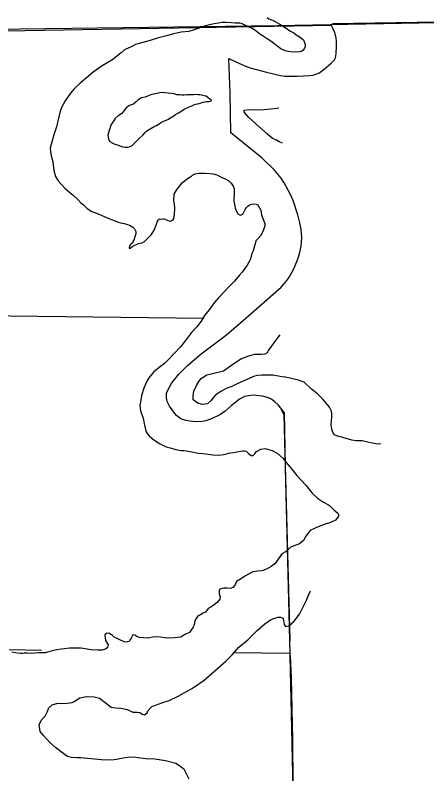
# Model space of a CAD drawing. Extents: x 77230 to 630905, y 790554 to 1662844.
# Drawn here: x 496783 to 503252, y 1629732 to 1641644 of the extents above; entities that cross this region are included whole.
import ezdxf

# ---------------------------------------------------------------- set-up
doc = ezdxf.new("R2010")
doc.units = 0
for name, color, linetype in [('Level 1', 7, 'Continuous'), ('Level 14', 7, 'Continuous'), ('Level 16', 7, 'Continuous'), ('Level 17', 7, 'Continuous'), ('Level 18', 7, 'Continuous'), ('Level 43', 7, 'Continuous')]:
    doc.layers.add(name, color=color, linetype=linetype)

msp = doc.modelspace()

# ---------------------------------------------------------------- linework, layer by layer
at = {"layer": 'Level 1'}
for points in [[(516981, 1641721), (511543, 1641660), (510970, 1641654), (506177, 1641574), (505760, 1641572), (501771, 1641506)], [(491143, 1641308), (492472, 1641326), (495663, 1641394), (496634, 1641400), (501757, 1641488)]]:
    msp.add_lwpolyline(points, dxfattribs=at)
at = {"layer": 'Level 14'}
msp.add_lwpolyline([(508643, 1641611), (506195, 1641574), (500899, 1641477), (495649, 1641406)], dxfattribs=at)
msp.add_lwpolyline([(508643, 1641611), (506195, 1641574), (500899, 1641477), (495649, 1641406)], dxfattribs=at)
at = {"layer": 'Level 16'}
for points in [[(499749, 1636881), (495831, 1636926), (490806, 1636900)], [(497199, 1631670), (496688, 1631681)], [(501100, 1631624), (500223, 1631633)]]:
    msp.add_lwpolyline(points, dxfattribs=at)
at = {"layer": 'Level 17'}
for points in [[(500742, 1641610), (500772, 1641586), (500852, 1641556), (500870, 1641543), (500943, 1641501), (501040, 1641442), (501098, 1641396), (501163, 1641365), (501201, 1641337), (501223, 1641319), (501269, 1641292), (501312, 1641258), (501330, 1641216), (501338, 1641184), (501339, 1641154), (501323, 1641114), (501309, 1641096), (501281, 1641075), (501253, 1641069), (501173, 1641064), (501111, 1641070), (501045, 1641077), (501017, 1641087), (500958, 1641115), (500918, 1641148), (500849, 1641198), (500801, 1641237), (500745, 1641275), (500680, 1641314), (500626, 1641348), (500563, 1641398), (500509, 1641433), (500448, 1641461), (500348, 1641508), (500312, 1641516), (500286, 1641519), (500240, 1641521), (500179, 1641524), (500105, 1641530), (500037, 1641531), (499977, 1641521), (499911, 1641506), (499839, 1641491), (499773, 1641475), (499661, 1641434), (499581, 1641407), (499514, 1641390), (499393, 1641375), (499279, 1641350), (499162, 1641321), (499034, 1641288), (498906, 1641246), (498792, 1641213), (498676, 1641184), (498618, 1641150), (498504, 1641099), (498447, 1641054), (498301, 1640936), (498148, 1640851), (498009, 1640751), (497903, 1640662), (497806, 1640577), (497708, 1640486), (497651, 1640418), (497570, 1640297), (497509, 1640196), (497485, 1640118), (497431, 1639891), (497392, 1639764), (497363, 1639670), (497334, 1639555), (497345, 1639463), (497376, 1639341), (497393, 1639207), (497418, 1639111), (497457, 1639045), (497503, 1638994), (497570, 1638920), (497641, 1638861), (497693, 1638819), (497766, 1638749), (497814, 1638698), (497855, 1638668), (497917, 1638609), (497990, 1638559), (498086, 1638524)], [(499085, 1640431), (498959, 1640405), (498913, 1640391), (498863, 1640370), (498827, 1640354), (498769, 1640344), (498742, 1640329), (498712, 1640309), (498684, 1640281), (498646, 1640254), (498626, 1640244), (498582, 1640224), (498532, 1640193), (498493, 1640141), (498457, 1640102), (498403, 1640066), (498356, 1640023), (498338, 1639993), (498312, 1639957), (498288, 1639916), (498269, 1639866), (498259, 1639834), (498251, 1639796), (498242, 1639760), (498244, 1639726), (498252, 1639696), (498273, 1639662), (498309, 1639640), (498351, 1639620), (498389, 1639607), (498428, 1639595), (498476, 1639577), (498512, 1639570), (498552, 1639572), (498592, 1639584), (498622, 1639599), (498664, 1639637), (498705, 1639680), (498743, 1639720), (498789, 1639761), (498828, 1639801), (498848, 1639821), (498866, 1639837)], [(498866, 1639837), (498966, 1639896), (499006, 1639913), (499044, 1639939), (499073, 1639960), (499121, 1639980), (499193, 1640011), (499227, 1640035), (499253, 1640049), (499275, 1640066), (499309, 1640088), (499351, 1640110), (499374, 1640127), (499416, 1640153), (499440, 1640169), (499506, 1640200), (499562, 1640218), (499590, 1640235), (499622, 1640245), (499646, 1640251), (499676, 1640257), (499708, 1640266), (499738, 1640276), (499766, 1640284), (499790, 1640287), (499832, 1640289), (499866, 1640299), (499868, 1640303), (499841, 1640327), (499815, 1640347), (499783, 1640371), (499751, 1640378), (499709, 1640388), (499683, 1640392), (499655, 1640392), (499618, 1640397), (499584, 1640395), (499514, 1640394), (499482, 1640392), (499440, 1640390), (499402, 1640389), (499376, 1640393), (499324, 1640391), (499280, 1640410), (499240, 1640416), (499085, 1640431)], [(500984, 1639633), (500931, 1639656), (500877, 1639685), (500825, 1639709), (500748, 1639778), (500613, 1639895), (500455, 1640038), (500386, 1640114), (500382, 1640154), (500458, 1640164), (500612, 1640160), (500696, 1640164), (500854, 1640178), (500926, 1640188)], [(498086, 1638524), (498183, 1638483), (498257, 1638449), (498312, 1638432), (498350, 1638414), (498390, 1638398), (498458, 1638379), (498494, 1638371), (498531, 1638362), (498589, 1638340), (498633, 1638316), (498659, 1638289), (498678, 1638249), (498680, 1638213), (498670, 1638178), (498655, 1638128), (498639, 1638092), (498619, 1638064), (498597, 1638044), (498586, 1638029), (498578, 1638015), (498576, 1637997), (498580, 1637983), (498608, 1637998), (498634, 1638016), (498666, 1638034), (498688, 1638044), (498720, 1638057), (498778, 1638071), (498815, 1638090), (498875, 1638148), (498927, 1638201), (498966, 1638267), (499005, 1638362), (499021, 1638408), (499037, 1638430), (499051, 1638446), (499069, 1638441), (499105, 1638445), (499117, 1638447), (499141, 1638439), (499185, 1638422), (499217, 1638408), (499259, 1638428), (499275, 1638454), (499288, 1638527), (499292, 1638605), (499287, 1638683), (499279, 1638731), (499284, 1638835), (499317, 1638898), (499410, 1639013), (499490, 1639080), (499552, 1639116), (499568, 1639130), (499613, 1639151), (499641, 1639157), (499667, 1639161), (499764, 1639164), (499842, 1639159), (499896, 1639153), (499950, 1639136), (500021, 1639102), (500085, 1639073), (500143, 1639043), (500176, 1639004), (500208, 1638958), (500226, 1638920), (500227, 1638874), (500223, 1638814), (500218, 1638775), (500218, 1638729), (500229, 1638677), (500237, 1638639), (500243, 1638617), (500258, 1638571), (500284, 1638524), (500318, 1638506), (500360, 1638518), (500384, 1638563), (500398, 1638595), (500415, 1638617), (500439, 1638643), (500463, 1638661), (500495, 1638676), (500521, 1638680), (500569, 1638678), (500595, 1638665), (500642, 1638585), (500655, 1638511), (500677, 1638449), (500704, 1638375), (500708, 1638331), (500683, 1638263), (500648, 1638188), (500594, 1638134), (500564, 1638099), (500558, 1638077), (500522, 1637945), (500504, 1637904), (500479, 1637812)], [(500479, 1637812), (500431, 1637719), (500352, 1637610), (500301, 1637556), (500231, 1637467), (500142, 1637378), (500074, 1637303), (499977, 1637208), (499906, 1637124), (499848, 1637039), (499761, 1636926), (499708, 1636837), (499639, 1636752), (499555, 1636664), (499458, 1636534), (499381, 1636438), (499290, 1636341), (499190, 1636235), (499129, 1636177), (499045, 1636110), (498960, 1636045), (498888, 1635956), (498851, 1635898), (498806, 1635789), (498771, 1635675), (498740, 1635508), (498753, 1635434), (498794, 1635314), (498809, 1635234), (498819, 1635186), (498833, 1635140), (498844, 1635104), (498860, 1635076), (498896, 1635033), (498937, 1634997), (498995, 1634953), (499052, 1634918), (499092, 1634898), (499156, 1634869), (499239, 1634845), (499307, 1634826), (499389, 1634810), (499441, 1634809), (499558, 1634790), (499658, 1634767), (499736, 1634760), (499816, 1634752), (499891, 1634741), (499977, 1634736), (500069, 1634746), (500143, 1634765), (500239, 1634782), (500323, 1634799), (500357, 1634803), (500389, 1634805), (500411, 1634798), (500419, 1634794), (500449, 1634760), (500494, 1634730), (500522, 1634732), (500542, 1634753), (500575, 1634795), (500643, 1634830), (500711, 1634838), (500822, 1634809), (500898, 1634768), (500987, 1634689), (501042, 1634619), (501106, 1634547), (501212, 1634418), (501353, 1634265), (501449, 1634140), (501534, 1634058), (501630, 1633997), (501709, 1633954), (501723, 1633944), (501755, 1633914), (501792, 1633876), (501854, 1633827), (501868, 1633795), (501857, 1633767), (501815, 1633714), (501741, 1633677), (501621, 1633644), (501506, 1633595), (501420, 1633552), (501350, 1633463), (501315, 1633395), (501249, 1633342), (501165, 1633314), (501120, 1633295), (501032, 1633216), (500976, 1633184), (500915, 1633103), (500865, 1633028), (500806, 1632988), (500734, 1632945), (500662, 1632920), (500596, 1632916), (500520, 1632905), (500392, 1632836)], [(499808, 1635540), (499766, 1635535), (499723, 1635533), (499689, 1635541), (499657, 1635548), (499615, 1635576), (499581, 1635606), (499582, 1635670), (499589, 1635742), (499637, 1635841), (499668, 1635891), (499708, 1635940), (499793, 1635998), (499885, 1636017), (500059, 1636061), (500131, 1636110), (500233, 1636185), (500342, 1636254), (500470, 1636303), (500544, 1636324), (500652, 1636323), (500714, 1636327), (500748, 1636348), (500764, 1636378), (500855, 1636499), (500879, 1636537), (500928, 1636600), (500950, 1636627)], [(501018, 1635961), (500976, 1635967), (500837, 1635990), (500749, 1635993), (500661, 1635990), (500591, 1635989), (500527, 1635969), (500413, 1635918), (500284, 1635863), (500188, 1635814), (500100, 1635781), (500024, 1635738), (499974, 1635711), (499925, 1635671), (499889, 1635631), (499863, 1635596), (499808, 1635540)], [(502528, 1634915), (502484, 1634910), (502395, 1634926), (502305, 1634945), (502237, 1634960), (502143, 1634963), (502076, 1634973), (501948, 1635008), (501916, 1635017), (501866, 1635029), (501803, 1635053), (501773, 1635098), (501760, 1635146), (501750, 1635208), (501753, 1635281), (501757, 1635321), (501758, 1635391), (501748, 1635437), (501723, 1635491), (501616, 1635616), (501537, 1635695), (501434, 1635775), (501325, 1635880), (501233, 1635911), (501122, 1635942), (501030, 1635959), (500976, 1635967), (500837, 1635990), (500749, 1635993), (500661, 1635990), (500591, 1635989), (500527, 1635969), (500413, 1635918), (500284, 1635863), (500188, 1635814), (500100, 1635781), (500024, 1635738), (499974, 1635711), (499925, 1635671), (499889, 1635631), (499863, 1635596), (499808, 1635540)], [(500962, 1633164), (500915, 1633103), (500865, 1633028), (500806, 1632988), (500734, 1632945), (500662, 1632920), (500596, 1632916), (500520, 1632905), (500392, 1632836)], [(500392, 1632836), (500323, 1632791), (500261, 1632752), (500241, 1632702), (500206, 1632658), (500178, 1632645), (500162, 1632643), (500116, 1632645), (500073, 1632650), (500033, 1632642), (500002, 1632630), (499988, 1632608), (499990, 1632564), (500005, 1632506), (499997, 1632473), (499957, 1632421), (499915, 1632389), (499858, 1632348), (499818, 1632326), (499772, 1632271), (499738, 1632255), (499647, 1632204), (499627, 1632172), (499609, 1632133), (499596, 1632079), (499578, 1632037), (499554, 1631999), (499521, 1631952), (499449, 1631920), (499385, 1631879), (499293, 1631870), (499181, 1631863), (499129, 1631869), (499069, 1631876), (498970, 1631883), (498878, 1631864), (498798, 1631868), (498738, 1631871), (498696, 1631889), (498664, 1631912), (498635, 1631914), (498608, 1631860), (498598, 1631846), (498576, 1631811), (498550, 1631803), (498526, 1631799), (498494, 1631805), (498426, 1631834), (498384, 1631856), (498341, 1631876), (498315, 1631905), (498265, 1631937), (498245, 1631939), (498217, 1631937), (498197, 1631920), (498195, 1631902), (498202, 1631824), (498244, 1631758), (498235, 1631716), (498205, 1631688), (498145, 1631675), (498081, 1631675), (497980, 1631680), (497820, 1631705), (497762, 1631706), (497698, 1631703), (497638, 1631703), (497560, 1631696), (497506, 1631690), (497440, 1631679), (497384, 1631669), (497314, 1631648), (497254, 1631633), (497157, 1631634), (497099, 1631628), (497027, 1631623), (496971, 1631625), (496925, 1631626), (496901, 1631624), (496865, 1631624), (496813, 1631627), (496791, 1631631), (496729, 1631643)], [(500392, 1632836), (500323, 1632791), (500261, 1632752), (500241, 1632702), (500206, 1632658), (500178, 1632645), (500162, 1632643), (500116, 1632645), (500073, 1632650), (500062, 1632648)], [(498777, 1630669), (498815, 1630659), (498857, 1630688), (498868, 1630720), (498932, 1630791), (498988, 1630813), (499104, 1630852), (499202, 1630885), (499345, 1630953), (499568, 1631077), (499752, 1631205), (499921, 1631351), (500096, 1631502), (500193, 1631602), (500300, 1631721), (500439, 1631838), (500586, 1631984), (500705, 1632085), (500795, 1632150), (500831, 1632164), (500879, 1632183), (500917, 1632193), (500955, 1632194), (500977, 1632182), (500985, 1632176), (500993, 1632170), (501012, 1632076), (501030, 1632046), (501084, 1632054), (501166, 1632129), (501251, 1632238), (501363, 1632458), (501393, 1632536), (501426, 1632603)], [(499517, 1629648), (499442, 1629795), (499367, 1629857), (499308, 1629892), (499144, 1629939), (498977, 1629960), (498831, 1629966), (498681, 1629991), (498582, 1629994), (498478, 1629977), (498374, 1629958), (498296, 1629945), (498134, 1629952), (497817, 1629985), (497757, 1629985), (497669, 1629988), (497605, 1630003), (497510, 1630073), (497417, 1630144), (497328, 1630223), (497223, 1630337), (497174, 1630398), (497159, 1630508), (497205, 1630585), (497254, 1630637), (497288, 1630698), (497315, 1630770), (497365, 1630815), (497453, 1630840), (497561, 1630839), (497679, 1630852), (497709, 1630868), (497799, 1630923), (497903, 1630944), (498023, 1630943), (498109, 1630922), (498218, 1630838), (498291, 1630779), (498363, 1630766), (498445, 1630762), (498544, 1630741), (498634, 1630702), (498664, 1630700), (498702, 1630702), (498740, 1630697), (498777, 1630669)]]:
    msp.add_lwpolyline(points, dxfattribs=at)
at = {"layer": 'Level 18'}
for points in [[(499623, 1635260), (499527, 1635272), (499472, 1635279), (499415, 1635296), (499369, 1635317), (499321, 1635356), (499291, 1635391), (499248, 1635449), (499208, 1635507), (499174, 1635578), (499164, 1635634), (499162, 1635705), (499172, 1635734), (499247, 1635873), (499357, 1636009), (499491, 1636145), (499704, 1636327), (499936, 1636497), (500041, 1636576), (500112, 1636632), (500327, 1636821), (500665, 1637114), (500837, 1637265), (500920, 1637335), (500961, 1637373), (500999, 1637414), (501052, 1637476), (501083, 1637518), (501164, 1637663), (501219, 1637800), (501250, 1637899), (501275, 1638017), (501286, 1638151), (501277, 1638279), (501258, 1638385), (501224, 1638510), (501150, 1638734), (501111, 1638828), (501011, 1639013), (500962, 1639086), (500859, 1639208), (500666, 1639397), (500171, 1639796), (500162, 1640417), (500140, 1640963), (500240, 1640916), (500393, 1640846), (500478, 1640815), (500731, 1640751), (500952, 1640699), (501021, 1640688), (501214, 1640684), (501414, 1640696), (501465, 1640701), (501492, 1640710), (501553, 1640735), (501638, 1640796), (501750, 1640892), (501800, 1640944), (501817, 1640972), (501828, 1641039), (501833, 1641158), (501833, 1641240), (501829, 1641281), (501818, 1641332), (501801, 1641381), (501772, 1641451), (501743, 1641505)], [(499623, 1635260), (499527, 1635272), (499472, 1635279), (499415, 1635296), (499369, 1635317), (499321, 1635356), (499291, 1635391), (499248, 1635449), (499208, 1635507), (499174, 1635578), (499164, 1635634), (499162, 1635705), (499172, 1635734), (499247, 1635873), (499357, 1636009), (499491, 1636145), (499704, 1636327), (499936, 1636497), (500041, 1636576), (500112, 1636632), (500327, 1636821), (500665, 1637114), (500837, 1637265), (500920, 1637335), (500961, 1637373), (500999, 1637414), (501052, 1637476), (501083, 1637518), (501164, 1637663), (501219, 1637800), (501250, 1637899), (501275, 1638017), (501286, 1638151), (501277, 1638279), (501258, 1638385), (501224, 1638510), (501150, 1638734), (501111, 1638828), (501011, 1639013), (500962, 1639086), (500859, 1639208), (500666, 1639397), (500171, 1639796), (500162, 1640417), (500140, 1640963), (500240, 1640916), (500393, 1640846), (500478, 1640815), (500731, 1640751), (500952, 1640699), (501021, 1640688), (501214, 1640684), (501414, 1640696), (501465, 1640701), (501492, 1640710), (501553, 1640735), (501638, 1640796), (501750, 1640892), (501800, 1640944), (501817, 1640972), (501828, 1641039), (501833, 1641158), (501833, 1641240), (501829, 1641281), (501818, 1641332), (501801, 1641381), (501772, 1641451), (501743, 1641505)], [(501007, 1635374), (500975, 1635443), (500956, 1635474), (500916, 1635524), (500866, 1635573), (500801, 1635621), (500764, 1635637), (500668, 1635660), (500519, 1635676), (500450, 1635669), (500386, 1635655), (500310, 1635616), (500178, 1635510), (500084, 1635428), (500010, 1635374), (499960, 1635347), (499910, 1635325), (499855, 1635301), (499779, 1635275), (499720, 1635264), (499623, 1635260)], [(501007, 1635374), (500975, 1635443), (500956, 1635474), (500916, 1635524), (500866, 1635573), (500801, 1635621), (500764, 1635637), (500668, 1635660), (500519, 1635676), (500450, 1635669), (500386, 1635655), (500310, 1635616), (500178, 1635510), (500084, 1635428), (500010, 1635374), (499960, 1635347), (499910, 1635325), (499855, 1635301), (499779, 1635275), (499720, 1635264), (499623, 1635260)], [(501006, 1635374), (501100, 1631624), (501214, 1626409), (501225, 1621103), (501451, 1615759), (501358, 1615756), (501382, 1610380), (501484, 1605131), (501575, 1599831), (501624, 1596559)], [(501006, 1635374), (501100, 1631624), (501214, 1626409), (501225, 1621103), (501451, 1615759), (501358, 1615756), (501382, 1610380), (501484, 1605131), (501575, 1599831), (501624, 1596559)]]:
    msp.add_lwpolyline(points, dxfattribs=at)
at = {"layer": 'Level 43'}
for points in [[(499623, 1635260), (499527, 1635272), (499472, 1635279), (499415, 1635296), (499369, 1635317), (499321, 1635356), (499291, 1635391), (499248, 1635449), (499208, 1635507), (499174, 1635578), (499164, 1635634), (499162, 1635705), (499172, 1635734), (499247, 1635873), (499357, 1636009), (499491, 1636145), (499704, 1636327), (499936, 1636497), (500041, 1636576), (500112, 1636632), (500327, 1636821), (500665, 1637114), (500837, 1637265), (500920, 1637335), (500961, 1637373), (500999, 1637414), (501052, 1637476), (501083, 1637518), (501164, 1637663), (501219, 1637800), (501250, 1637899), (501275, 1638017), (501286, 1638151), (501277, 1638279), (501258, 1638385), (501224, 1638510), (501150, 1638734), (501111, 1638828), (501011, 1639013), (500962, 1639086), (500859, 1639208), (500666, 1639397), (500171, 1639796), (500162, 1640417), (500140, 1640963), (500240, 1640916), (500393, 1640846), (500478, 1640815), (500731, 1640751), (500952, 1640699), (501021, 1640688), (501214, 1640684), (501414, 1640696), (501465, 1640701), (501492, 1640710), (501553, 1640735), (501638, 1640796), (501750, 1640892), (501800, 1640944), (501817, 1640972), (501828, 1641039), (501833, 1641158), (501833, 1641240), (501829, 1641281), (501818, 1641332), (501801, 1641381), (501772, 1641451), (501743, 1641505)], [(499623, 1635260), (499527, 1635272), (499472, 1635279), (499415, 1635296), (499369, 1635317), (499321, 1635356), (499291, 1635391), (499248, 1635449), (499208, 1635507), (499174, 1635578), (499164, 1635634), (499162, 1635705), (499172, 1635734), (499247, 1635873), (499357, 1636009), (499491, 1636145), (499704, 1636327), (499936, 1636497), (500041, 1636576), (500112, 1636632), (500327, 1636821), (500665, 1637114), (500837, 1637265), (500920, 1637335), (500961, 1637373), (500999, 1637414), (501052, 1637476), (501083, 1637518), (501164, 1637663), (501219, 1637800), (501250, 1637899), (501275, 1638017), (501286, 1638151), (501277, 1638279), (501258, 1638385), (501224, 1638510), (501150, 1638734), (501111, 1638828), (501011, 1639013), (500962, 1639086), (500859, 1639208), (500666, 1639397), (500171, 1639796), (500162, 1640417), (500140, 1640963), (500240, 1640916), (500393, 1640846), (500478, 1640815), (500731, 1640751), (500952, 1640699), (501021, 1640688), (501214, 1640684), (501414, 1640696), (501465, 1640701), (501492, 1640710), (501553, 1640735), (501638, 1640796), (501750, 1640892), (501800, 1640944), (501817, 1640972), (501828, 1641039), (501833, 1641158), (501833, 1641240), (501829, 1641281), (501818, 1641332), (501801, 1641381), (501772, 1641451), (501743, 1641505)], [(501009, 1635407), (500916, 1635524), (500866, 1635573), (500801, 1635621), (500764, 1635637), (500668, 1635660), (500519, 1635676), (500450, 1635669), (500386, 1635655), (500310, 1635616), (500178, 1635510), (500084, 1635428), (500010, 1635374), (499960, 1635347), (499910, 1635325), (499855, 1635301), (499779, 1635275), (499720, 1635264), (499623, 1635260)], [(501007, 1635374), (500975, 1635443), (500956, 1635474), (500916, 1635524), (500866, 1635573), (500801, 1635621), (500764, 1635637), (500668, 1635660), (500519, 1635676), (500450, 1635669), (500386, 1635655), (500310, 1635616), (500178, 1635510), (500084, 1635428), (500010, 1635374), (499960, 1635347), (499910, 1635325), (499855, 1635301), (499779, 1635275), (499720, 1635264), (499623, 1635260)], [(501007, 1635374), (501093, 1631838)], [(501009, 1635407), (501025, 1634562), (501097, 1631827)], [(501099, 1631578), (501222, 1626409), (501232, 1623635)], [(501104, 1631590), (501119, 1631235), (501139, 1630262), (501152, 1628894), (501179, 1628016), (501231, 1626396), (501246, 1625908), (501244, 1625629), (501237, 1625136), (501241, 1624203), (501244, 1623602)]]:
    msp.add_lwpolyline(points, dxfattribs=at)

doc.saveas('drawing.dxf')
